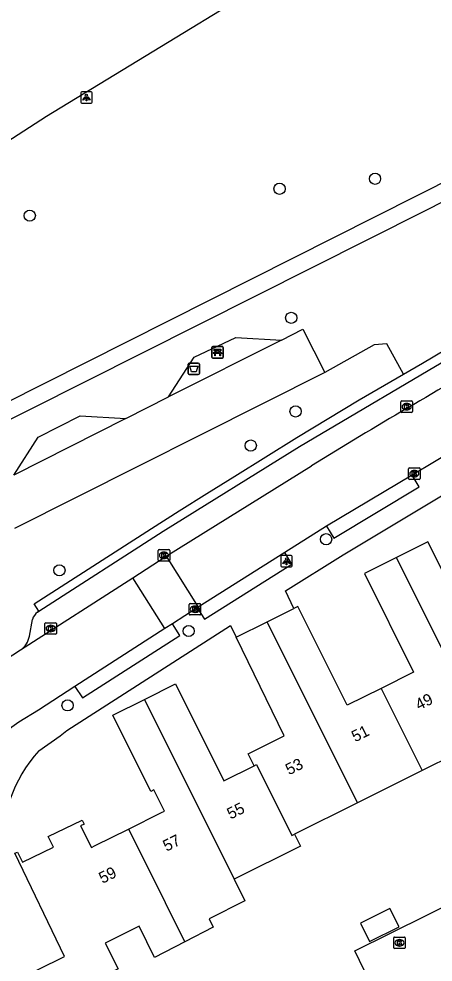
# Model space of a CAD drawing. Extents: x 157793 to 159380, y 380882 to 382313.
# Drawn here: x 158577.7 to 158613.9, y 381752.4 to 381834.7 of the extents above; entities that cross this region are included whole.
import ezdxf

# ---------------------------------------------------------------- set-up
doc = ezdxf.new("R2010")
doc.units = 0
for name, color, linetype in [('IMGEO_Afvalbak', 7, 'Continuous'), ('IMGEO_Bank', 7, 'Continuous'), ('IMGEO_Boom', 7, 'Continuous'), ('IMGEO_Fietspad_gesloten', 7, 'Continuous'), ('IMGEO_Groenvoorziening', 7, 'Continuous'), ('IMGEO_Kolk', 7, 'Continuous'), ('IMGEO_Lichtpunt', 7, 'Continuous'), ('IMGEO_Pand', 7, 'Continuous'), ('IMGEO_Pand_nummerreeks', 7, 'Continuous'), ('IMGEO_Parkeervlak_open', 7, 'Continuous'), ('IMGEO_Rijbaan_lokaal_open', 7, 'Continuous'), ('IMGEO_Voetpad_halfverhard', 7, 'Continuous'), ('IMGEO_Voetpad_open', 7, 'Continuous')]:
    doc.layers.add(name, color=color, linetype=linetype)

msp = doc.modelspace()

# ---------------------------------------------------------------- linework, layer by layer
at = {"layer": 'IMGEO_Afvalbak'}
for p, q in [((158592.496, 381803.786), (158592.496, 381804.586)), ((158592.496, 381804.586), (158592.496, 381803.786)), ((158592.596, 381804.686), (158593.386, 381804.686)), ((158593.386, 381804.686), (158592.596, 381804.686)), ((158593.486, 381804.586), (158593.486, 381803.786)), ((158593.486, 381803.786), (158593.486, 381804.586)), ((158593.386, 381803.686), (158592.596, 381803.686)), ((158592.596, 381803.686), (158593.386, 381803.686))]:
    msp.add_line(p, q, dxfattribs=at)
msp.add_lwpolyline([(158592.639, 381804.4), (158593.343, 381804.4), (158593.194, 381803.93), (158592.788, 381803.93), (158592.639, 381804.4)], dxfattribs=at)
for centre, start, end in [((158592.596, 381804.586), 90, 180), ((158592.596, 381804.586), 90, 180), ((158593.386, 381804.586), 0, 90), ((158593.386, 381804.586), 360, 90), ((158592.596, 381803.786), 180, 270), ((158592.596, 381803.786), 180, 270), ((158593.386, 381803.786), 270, 0), ((158593.386, 381803.786), 270, 0)]:
    msp.add_arc(centre, 0.1, start, end, dxfattribs=at)
at = {"layer": 'IMGEO_Bank'}
for p, q in [((158594.566, 381805.196), (158594.566, 381806.037)), ((158594.566, 381806.037), (158594.566, 381805.196)), ((158594.641, 381806.121), (158595.482, 381806.121)), ((158595.482, 381806.121), (158594.641, 381806.121)), ((158595.566, 381806.046), (158595.566, 381805.205)), ((158595.566, 381805.205), (158595.566, 381806.046)), ((158595.491, 381805.121), (158594.65, 381805.121)), ((158594.65, 381805.121), (158595.491, 381805.121)), ((158595.263, 381805.519), (158594.87, 381805.519)), ((158594.875, 381805.627), (158594.875, 381805.733)), ((158594.919, 381805.733), (158594.919, 381805.627)), ((158595.207, 381805.739), (158594.925, 381805.739)), ((158594.925, 381805.621), (158595.207, 381805.621)), ((158595.213, 381805.627), (158595.213, 381805.733)), ((158595.257, 381805.733), (158595.257, 381805.627))]:
    msp.add_line(p, q, dxfattribs=at)
for points in [[(158594.813, 381805.519), (158594.671, 381805.519), (158594.783, 381805.621), (158594.869, 381805.621)], [(158594.869, 381805.739), (158594.783, 381805.739), (158594.783, 381805.9), (158595.346, 381805.9), (158595.346, 381805.739), (158595.263, 381805.739)], [(158594.863, 381805.512), (158594.863, 381805.305), (158594.82, 381805.305), (158594.82, 381805.512)], [(158595.263, 381805.621), (158595.346, 381805.621), (158595.458, 381805.519), (158595.319, 381805.519)], [(158595.313, 381805.512), (158595.313, 381805.305), (158595.269, 381805.305), (158595.269, 381805.512)]]:
    msp.add_lwpolyline(points, dxfattribs=at)
for centre, radius, start, end in [((158594.644, 381806.043), 0.0779, 92.4484, 184.28452), ((158594.644, 381806.043), 0.0779, 92.4484, 184.28452), ((158595.488, 381806.043), 0.0779, 2.4484, 94.28452), ((158595.488, 381806.043), 0.0779, 2.4484, 94.28452), ((158594.644, 381805.199), 0.0779, 182.4484, 274.28452), ((158594.644, 381805.199), 0.0779, 182.4484, 274.28452), ((158594.813, 381805.512), 0.00671, 2.89567, 87.10433), ((158594.87, 381805.512), 0.00671, 92.89567, 177.10433), ((158594.868, 381805.732), 0.00671, 2.89567, 87.10433), ((158594.868, 381805.628), 0.00671, 272.89567, 357.10433), ((158594.925, 381805.732), 0.00671, 92.89567, 177.10433), ((158594.925, 381805.628), 0.00671, 182.89567, 267.10433), ((158595.207, 381805.732), 0.00671, 2.89567, 87.10433), ((158595.207, 381805.628), 0.00671, 272.89567, 357.10433), ((158595.264, 381805.732), 0.00671, 92.89567, 177.10433), ((158595.264, 381805.628), 0.00671, 182.89567, 267.10433), ((158595.262, 381805.512), 0.00671, 2.89567, 87.10433), ((158595.319, 381805.512), 0.00671, 92.89567, 177.10433), ((158595.488, 381805.199), 0.0779, 272.4484, 4.28452), ((158595.488, 381805.199), 0.0779, 272.4484, 4.28452)]:
    msp.add_arc(centre, radius, start, end, dxfattribs=at)
at = {"layer": 'IMGEO_Boom'}
for centre in [(158608.804, 381820.766), (158600.47, 381819.889), (158578.684, 381817.549), (158601.493, 381808.63), (158601.871, 381800.457), (158597.96, 381797.483), (158604.539, 381789.311), (158581.272, 381786.596), (158592.546, 381781.297), (158581.984, 381774.807)]:
    msp.add_circle(centre, 0.489, dxfattribs=at)
at = {"layer": 'IMGEO_Fietspad_gesloten'}
msp.add_lwpolyline([(158542.643, 381801.844), (158552.687, 381808.486), (158580.152, 381826.227), (158607.271, 381842.776)], dxfattribs=at)
at = {"layer": 'IMGEO_Groenvoorziening'}
for points in [[(158600.63, 381806.693), (158602.504, 381807.639), (158604.413, 381803.849)], [(158611.276, 381803.709), (158609.835, 381806.364), (158608.718, 381806.276), (158604.413, 381803.849)], [(158604.413, 381803.849), (158577.342, 381790.231)], [(158587.061, 381799.843), (158590.784, 381801.722)]]:
    msp.add_lwpolyline(points, dxfattribs=at)
at = {"layer": 'IMGEO_Kolk'}
for p, q in [((158611.062, 381800.452), (158611.062, 381801.304)), ((158611.137, 381801.378), (158611.989, 381801.378)), ((158611.55, 381801.158), (158611.575, 381801.158)), ((158612.063, 381801.304), (158612.063, 381800.452)), ((158611.989, 381800.378), (158611.137, 381800.378)), ((158611.573, 381800.598), (158611.548, 381800.598)), ((158611.73, 381794.6), (158611.73, 381795.452)), ((158611.805, 381795.526), (158612.657, 381795.526)), ((158612.218, 381795.306), (158612.243, 381795.306)), ((158612.731, 381795.452), (158612.731, 381794.6)), ((158612.657, 381794.526), (158611.805, 381794.526)), ((158612.241, 381794.746), (158612.216, 381794.746)), ((158589.889, 381787.474), (158589.889, 381788.326)), ((158589.964, 381788.4), (158590.816, 381788.4)), ((158590.377, 381788.18), (158590.402, 381788.18)), ((158590.89, 381788.326), (158590.89, 381787.474)), ((158590.816, 381787.4), (158589.964, 381787.4)), ((158590.4, 381787.62), (158590.375, 381787.62)), ((158592.663, 381783.699), (158593.515, 381783.699)), ((158592.588, 381782.773), (158592.588, 381783.625)), ((158593.099, 381782.919), (158593.074, 381782.919)), ((158593.076, 381783.479), (158593.101, 381783.479)), ((158593.589, 381783.625), (158593.589, 381782.773)), ((158593.515, 381782.699), (158592.663, 381782.699)), ((158580.01, 381781.09), (158580.01, 381781.942)), ((158580.085, 381782.016), (158580.937, 381782.016)), ((158580.521, 381781.236), (158580.496, 381781.236)), ((158580.498, 381781.796), (158580.523, 381781.796)), ((158581.011, 381781.942), (158581.011, 381781.09)), ((158580.937, 381781.016), (158580.085, 381781.016)), ((158610.433, 381753.659), (158610.433, 381754.511)), ((158610.508, 381754.585), (158611.36, 381754.585)), ((158610.921, 381754.365), (158610.946, 381754.365)), ((158611.434, 381754.511), (158611.434, 381753.659)), ((158611.36, 381753.585), (158610.508, 381753.585)), ((158610.944, 381753.805), (158610.919, 381753.805))]:
    msp.add_line(p, q, dxfattribs=at)
for points in [[(158611.062, 381800.452), (158611.062, 381801.304)], [(158611.137, 381801.378), (158611.989, 381801.378)], [(158611.383, 381801.078), (158611.506, 381801.078), (158611.506, 381800.927), (158611.636, 381801.078), (158611.8, 381801.078), (158611.654, 381800.927), (158611.807, 381800.678), (158611.655, 381800.678), (158611.57, 381800.842), (158611.506, 381800.775), (158611.506, 381800.678), (158611.383, 381800.678), (158611.383, 381801.078)], [(158612.063, 381801.304), (158612.063, 381800.452)], [(158611.989, 381800.378), (158611.137, 381800.378)], [(158611.73, 381794.6), (158611.73, 381795.452)], [(158611.805, 381795.526), (158612.657, 381795.526)], [(158612.051, 381795.226), (158612.174, 381795.226), (158612.174, 381795.075), (158612.304, 381795.226), (158612.468, 381795.226), (158612.322, 381795.075), (158612.475, 381794.826), (158612.323, 381794.826), (158612.238, 381794.99), (158612.174, 381794.923), (158612.174, 381794.826), (158612.051, 381794.826), (158612.051, 381795.226)], [(158612.731, 381795.452), (158612.731, 381794.6)], [(158612.657, 381794.526), (158611.805, 381794.526)], [(158589.889, 381787.474), (158589.889, 381788.326)], [(158589.964, 381788.4), (158590.816, 381788.4)], [(158590.21, 381788.1), (158590.333, 381788.1), (158590.333, 381787.949), (158590.463, 381788.1), (158590.627, 381788.1), (158590.481, 381787.949), (158590.634, 381787.7), (158590.482, 381787.7), (158590.397, 381787.864), (158590.333, 381787.797), (158590.333, 381787.7), (158590.21, 381787.7), (158590.21, 381788.1)], [(158590.89, 381788.326), (158590.89, 381787.474)], [(158590.816, 381787.4), (158589.964, 381787.4)], [(158592.663, 381783.699), (158593.515, 381783.699)], [(158592.588, 381782.773), (158592.588, 381783.625)], [(158592.909, 381783.399), (158593.032, 381783.399), (158593.032, 381783.248), (158593.162, 381783.399), (158593.326, 381783.399), (158593.18, 381783.248), (158593.333, 381782.999), (158593.181, 381782.999), (158593.096, 381783.163), (158593.032, 381783.096), (158593.032, 381782.999), (158592.909, 381782.999), (158592.909, 381783.399)], [(158593.589, 381783.625), (158593.589, 381782.773)], [(158593.515, 381782.699), (158592.663, 381782.699)], [(158580.01, 381781.09), (158580.01, 381781.942)], [(158580.085, 381782.016), (158580.937, 381782.016)], [(158580.331, 381781.716), (158580.454, 381781.716), (158580.454, 381781.565), (158580.584, 381781.716), (158580.748, 381781.716), (158580.602, 381781.565), (158580.755, 381781.316), (158580.603, 381781.316), (158580.518, 381781.48), (158580.454, 381781.413), (158580.454, 381781.316), (158580.331, 381781.316), (158580.331, 381781.716)], [(158581.011, 381781.942), (158581.011, 381781.09)], [(158580.937, 381781.016), (158580.085, 381781.016)], [(158610.433, 381753.659), (158610.433, 381754.511)], [(158610.508, 381754.585), (158611.36, 381754.585)], [(158610.754, 381754.285), (158610.877, 381754.285), (158610.877, 381754.134), (158611.007, 381754.285), (158611.171, 381754.285), (158611.025, 381754.134), (158611.178, 381753.885), (158611.026, 381753.885), (158610.941, 381754.049), (158610.877, 381753.982), (158610.877, 381753.885), (158610.754, 381753.885), (158610.754, 381754.285)], [(158611.434, 381754.511), (158611.434, 381753.659)], [(158611.36, 381753.585), (158610.508, 381753.585)]]:
    msp.add_lwpolyline(points, dxfattribs=at)
for centre, start, end in [((158611.139, 381801.302), 91.55205, 178.44795), ((158611.139, 381801.302), 91.55205, 178.44795), ((158611.987, 381801.302), 1.55205, 88.44795), ((158611.987, 381801.302), 1.55205, 88.44795), ((158611.139, 381800.454), 181.55205, 268.44795), ((158611.139, 381800.454), 181.55205, 268.44795), ((158611.987, 381800.454), 271.55205, 358.44795), ((158611.987, 381800.454), 271.55205, 358.44795), ((158611.807, 381795.45), 91.55205, 178.44795), ((158611.807, 381795.45), 91.55205, 178.44795), ((158612.655, 381795.45), 1.55205, 88.44795), ((158612.655, 381795.45), 1.55205, 88.44795), ((158611.807, 381794.602), 181.55205, 268.44795), ((158611.807, 381794.602), 181.55205, 268.44795), ((158612.655, 381794.602), 271.55205, 358.44795), ((158612.655, 381794.602), 271.55205, 358.44795), ((158589.966, 381788.324), 91.55205, 178.44795), ((158589.966, 381788.324), 91.55205, 178.44795), ((158590.814, 381788.324), 1.55205, 88.44795), ((158590.814, 381788.324), 1.55205, 88.44795), ((158589.966, 381787.476), 181.55205, 268.44795), ((158589.966, 381787.476), 181.55205, 268.44795), ((158590.814, 381787.476), 271.55205, 358.44795), ((158590.814, 381787.476), 271.55205, 358.44795), ((158592.665, 381783.623), 91.55205, 178.44795), ((158592.665, 381783.623), 91.55205, 178.44795), ((158593.513, 381783.623), 1.55205, 88.44795), ((158593.513, 381783.623), 1.55205, 88.44795), ((158592.665, 381782.775), 181.55205, 268.44795), ((158592.665, 381782.775), 181.55205, 268.44795), ((158593.513, 381782.775), 271.55205, 358.44795), ((158593.513, 381782.775), 271.55205, 358.44795), ((158580.087, 381781.94), 91.55205, 178.44795), ((158580.087, 381781.94), 91.55205, 178.44795), ((158580.935, 381781.94), 1.55205, 88.44795), ((158580.935, 381781.94), 1.55205, 88.44795), ((158580.087, 381781.092), 181.55205, 268.44795), ((158580.087, 381781.092), 181.55205, 268.44795), ((158580.935, 381781.092), 271.55205, 358.44795), ((158580.935, 381781.092), 271.55205, 358.44795), ((158610.51, 381754.509), 91.55205, 178.44795), ((158610.51, 381754.509), 91.55205, 178.44795), ((158611.358, 381754.509), 1.55205, 88.44795), ((158611.358, 381754.509), 1.55205, 88.44795), ((158610.51, 381753.661), 181.55205, 268.44795), ((158610.51, 381753.661), 181.55205, 268.44795), ((158611.358, 381753.661), 271.55205, 358.44795), ((158611.358, 381753.661), 271.55205, 358.44795)]:
    msp.add_arc(centre, 0.0765, start, end, dxfattribs=at)
for centre, major_axis, ratio, start_param, end_param in [((158611.549, 381800.878), (-0.387, 0.002), 0.722429, 4.712389, 7.853982), ((158611.574, 381800.878), (-0.39, 0.002), 0.717154, 1.570796, 4.712389), ((158612.217, 381795.026), (-0.387, 0.002), 0.722429, 4.712389, 7.853982), ((158612.242, 381795.026), (-0.39, 0.002), 0.717154, 1.570796, 4.712389), ((158590.376, 381787.9), (-0.387, 0.002), 0.722429, 4.712389, 7.853982), ((158590.401, 381787.9), (-0.39, 0.002), 0.717154, 1.570796, 4.712389), ((158593.075, 381783.199), (-0.387, 0.002), 0.722429, 4.712389, 7.853982), ((158593.1, 381783.199), (-0.39, 0.002), 0.717154, 1.570796, 4.712389), ((158580.497, 381781.516), (-0.387, 0.002), 0.722429, 4.712389, 7.853982), ((158580.522, 381781.516), (-0.39, 0.002), 0.717154, 1.570796, 4.712389), ((158610.92, 381754.085), (-0.387, 0.002), 0.722429, 4.712389, 7.853982), ((158610.945, 381754.085), (-0.39, 0.002), 0.717154, 1.570796, 4.712389)]:
    msp.add_ellipse(centre, major_axis=major_axis, ratio=ratio, start_param=start_param, end_param=end_param, dxfattribs=at)
at = {"layer": 'IMGEO_Lichtpunt'}
for p, q in [((158583.132, 381828.266), (158583.132, 381827.459)), ((158583.132, 381828.266), (158583.132, 381827.459)), ((158584.034, 381828.361), (158583.226, 381828.361)), ((158584.034, 381828.361), (158583.226, 381828.361)), ((158584.128, 381827.459), (158584.128, 381828.266)), ((158584.128, 381827.459), (158584.128, 381828.266)), ((158583.226, 381827.365), (158584.034, 381827.365)), ((158583.226, 381827.365), (158584.034, 381827.365)), ((158601.489, 381787.884), (158600.681, 381787.884)), ((158601.489, 381787.884), (158600.681, 381787.884)), ((158600.587, 381787.789), (158600.587, 381786.982)), ((158600.587, 381787.789), (158600.587, 381786.982)), ((158601.583, 381786.982), (158601.583, 381787.789)), ((158601.583, 381786.982), (158601.583, 381787.789)), ((158600.681, 381786.888), (158601.489, 381786.888)), ((158600.681, 381786.888), (158601.489, 381786.888))]:
    msp.add_line(p, q, dxfattribs=at)
for points in [[(158583.506, 381827.93), (158583.545, 381827.902), (158583.357, 381827.64), (158583.319, 381827.667), (158583.506, 381827.93)], [(158583.608, 381827.882), (158583.655, 381827.882), (158583.655, 381827.56), (158583.608, 381827.56), (158583.608, 381827.882)], [(158583.718, 381827.902), (158583.756, 381827.929), (158583.943, 381827.667), (158583.904, 381827.639), (158583.718, 381827.902)], [(158600.961, 381787.453), (158601, 381787.425), (158600.812, 381787.163), (158600.774, 381787.19), (158600.961, 381787.453)], [(158601.063, 381787.405), (158601.11, 381787.405), (158601.11, 381787.083), (158601.063, 381787.083), (158601.063, 381787.405)], [(158601.173, 381787.425), (158601.211, 381787.452), (158601.398, 381787.19), (158601.359, 381787.162), (158601.173, 381787.425)]]:
    msp.add_lwpolyline(points, dxfattribs=at)
for centre in [(158583.631, 381828.064), (158601.086, 381787.587)]:
    msp.add_circle(centre, 0.0994, dxfattribs=at)
for centre, start, end in [((158583.226, 381828.266), 90, 180), ((158583.226, 381828.266), 90, 180), ((158584.034, 381828.266), 0, 90), ((158584.034, 381828.266), 0, 90), ((158583.226, 381827.459), 180, 270), ((158583.226, 381827.459), 180, 270), ((158584.034, 381827.459), 270, 0), ((158584.034, 381827.459), 270, 360), ((158600.681, 381787.789), 90, 180), ((158600.681, 381787.789), 90, 180), ((158601.489, 381787.789), 0, 90), ((158601.489, 381787.789), 0, 90), ((158600.681, 381786.982), 180, 270), ((158600.681, 381786.982), 180, 270), ((158601.489, 381786.982), 270, 0), ((158601.489, 381786.982), 270, 360)]:
    msp.add_arc(centre, 0.0946, start, end, dxfattribs=at)
at = {"layer": 'IMGEO_Pand'}
for points in [[(158620.393, 381781.903), (158617.676, 381780.548), (158613.416, 381789.09), (158610.67, 381787.72)], [(158610.67, 381787.72), (158607.871, 381786.324), (158612.167, 381777.711), (158609.327, 381776.294)], [(158618.545, 381771.926), (158610.67, 381787.72)], [(158599.395, 381782.094), (158601.734, 381783.26)], [(158609.327, 381776.294), (158606.371, 381774.82), (158602.076, 381783.431), (158601.734, 381783.26)], [(158596.701, 381780.75), (158599.395, 381782.094)], [(158607.27, 381766.302), (158599.395, 381782.094)], [(158598.264, 381769.539), (158597.743, 381770.584), (158600.882, 381772.15), (158596.701, 381780.75)], [(158588.689, 381775.327), (158591.406, 381776.682), (158595.625, 381768.223), (158598.264, 381769.539)], [(158609.327, 381776.294), (158612.907, 381769.114)], [(158587.291, 381764.012), (158590.171, 381765.449), (158590.44, 381765.583), (158589.516, 381767.436), (158589.247, 381767.302), (158585.931, 381773.951), (158588.689, 381775.327)], [(158588.689, 381775.327), (158596.517, 381759.63)], [(158618.545, 381771.926), (158612.907, 381769.114)], [(158598.264, 381769.539), (158598.477, 381769.645), (158601.559, 381763.453), (158601.772, 381763.559)], [(158612.907, 381769.114), (158607.27, 381766.302)], [(158607.27, 381766.302), (158601.772, 381763.559)], [(158592.205, 381754.179), (158589.554, 381752.817), (158588.234, 381755.528), (158585.272, 381754.052), (158586.388, 381751.816), (158585.166, 381751.207), (158583.372, 381750.313), (158583.13, 381750.192), (158582.744, 381750), (158578.574, 381747.922), (158577.506, 381750), (158577.186, 381750.64), (158581.724, 381752.903), (158577.371, 381761.895), (158577.606, 381762.01), (158578.038, 381761.118), (158580.744, 381762.428), (158580.295, 381763.357), (158583.254, 381764.789), (158583.42, 381764.447), (158583.114, 381764.299), (158584.06, 381762.401), (158584.398, 381762.569), (158587.291, 381764.012)], [(158587.291, 381764.012), (158590.108, 381758.379), (158590.887, 381756.822), (158592.205, 381754.179)], [(158601.772, 381763.559), (158602.294, 381762.512), (158596.517, 381759.63)], [(158596.517, 381759.63), (158597.455, 381757.75), (158594.328, 381756.191), (158594.694, 381755.458), (158592.205, 381754.179)], [(158607.529, 381755.809), (158608.333, 381754.196), (158610.905, 381755.48), (158610.101, 381757.092), (158607.529, 381755.809)]]:
    msp.add_lwpolyline(points, dxfattribs=at)
at = {"layer": 'IMGEO_Parkeervlak_open'}
for points in [[(158579.359, 381782.944), (158579.481, 381783.023)], [(158578.66, 381780.841), (158578.933, 381782.308)]]:
    msp.add_lwpolyline(points, dxfattribs=at)
for centre, radius, start, end in [((158579.988, 381782.062), 1.083, 125.48793, 166.88283), ((158576.776, 381781.21), 1.92, 305.17631, 348.91032)]:
    msp.add_arc(centre, radius, start, end, dxfattribs=at)
at = {"layer": 'IMGEO_Rijbaan_lokaal_open'}
for points in [[(158615.949, 381797.226), (158612.028, 381794.906)], [(158590.585, 381787.823), (158603.269, 381795.727)], [(158612.028, 381794.906), (158604.578, 381790.444)], [(158604.578, 381790.444), (158600.922, 381788.157)], [(158587.666, 381785.942), (158590.585, 381787.823)], [(158590.585, 381787.823), (158593.366, 381783.377)], [(158600.922, 381788.157), (158593.366, 381783.377)], [(158577.882, 381779.641), (158587.666, 381785.942)], [(158590.47, 381781.526), (158587.666, 381785.942)], [(158593.279, 381783.322), (158591.131, 381781.924)], [(158593.366, 381783.377), (158593.279, 381783.322)], [(158590.47, 381781.526), (158582.618, 381776.456)], [(158591.131, 381781.924), (158590.47, 381781.526)], [(158574.422, 381777.393), (158576.536, 381778.791), (158577.882, 381779.641)], [(158582.618, 381776.456), (158579.442, 381774.391), (158577.735, 381773.328)]]:
    msp.add_lwpolyline(points, dxfattribs=at)
for centre, radius, start, end in [((158871.594, 381358.807), 512.735, 119.37017, 121.55527), ((158583.198, 381765.046), 9.922, 123.41156, 146.40404)]:
    msp.add_arc(centre, radius, start, end, dxfattribs=at)
at = {"layer": 'IMGEO_Voetpad_halfverhard'}
for points in [[(158572.811, 381799.322), (158616.062, 381821.098)], [(158616.658, 381819.735), (158613.114, 381817.953), (158573.709, 381798.142)]]:
    msp.add_lwpolyline(points, dxfattribs=at)
at = {"layer": 'IMGEO_Voetpad_open'}
for points in [[(158590.784, 381801.722), (158593.034, 381805.211), (158596.65, 381806.925), (158600.63, 381806.693)], [(158600.63, 381806.693), (158590.784, 381801.722)], [(158611.276, 381803.709), (158612.932, 381804.677), (158616.014, 381806.517), (158616.494, 381805.823)], [(158579.481, 381783.023), (158590.314, 381790.001), (158602.204, 381797.407), (158616.494, 381805.823)], [(158579.481, 381783.023), (158579.076, 381783.677), (158589.308, 381790.246), (158591.718, 381791.779), (158594.136, 381793.3), (158596.562, 381794.808), (158601.973, 381798.172), (158607.43, 381801.462), (158611.276, 381803.709)], [(158577.287, 381794.908), (158579.421, 381798.227), (158583.081, 381800.074), (158587.061, 381799.843)], [(158587.061, 381799.843), (158577.287, 381794.908)], [(158601.734, 381783.26), (158601.005, 381784.797), (158606.034, 381787.936), (158617.945, 381795.102), (158618.417, 381794.138)], [(158604.578, 381790.444), (158605.199, 381789.402), (158612.64, 381793.893), (158612.028, 381794.906)], [(158593.279, 381783.322), (158593.936, 381782.319), (158601.559, 381787.142), (158600.922, 381788.157)], [(158579.473, 381770.841), (158581.343, 381772.15), (158581.931, 381772.608), (158596.208, 381781.788), (158596.701, 381780.75)], [(158582.618, 381776.456), (158583.286, 381775.467), (158591.77, 381780.909), (158591.131, 381781.924)], [(158606.362, 381747.651), (158609.114, 381749.052), (158608.66, 381750), (158607.039, 381753.388), (158632.334, 381765.926)]]:
    msp.add_lwpolyline(points, dxfattribs=at)
msp.add_arc((158588.77, 381762.457), 12.519, 137.9562, 183.62622, dxfattribs=at)

# ---------------------------------------------------------------- texts
at = {"layer": 'IMGEO_Pand_nummerreeks'}
for s, rotation, p in [('49', 26.55291, (158612.627, 381774.355)), ('51', 26.55291, (158607.065, 381771.576)), ('53', 26.55291, (158601.302, 381768.696)), ('55', 26.65722, (158596.203, 381764.834)), ('57', 26.65973, (158590.615, 381762.028)), ('59', 26.65973, (158585.027, 381759.223))]:
    msp.add_text(s, height=1, rotation=rotation, dxfattribs=at).set_placement(p)

doc.saveas('drawing.dxf')
